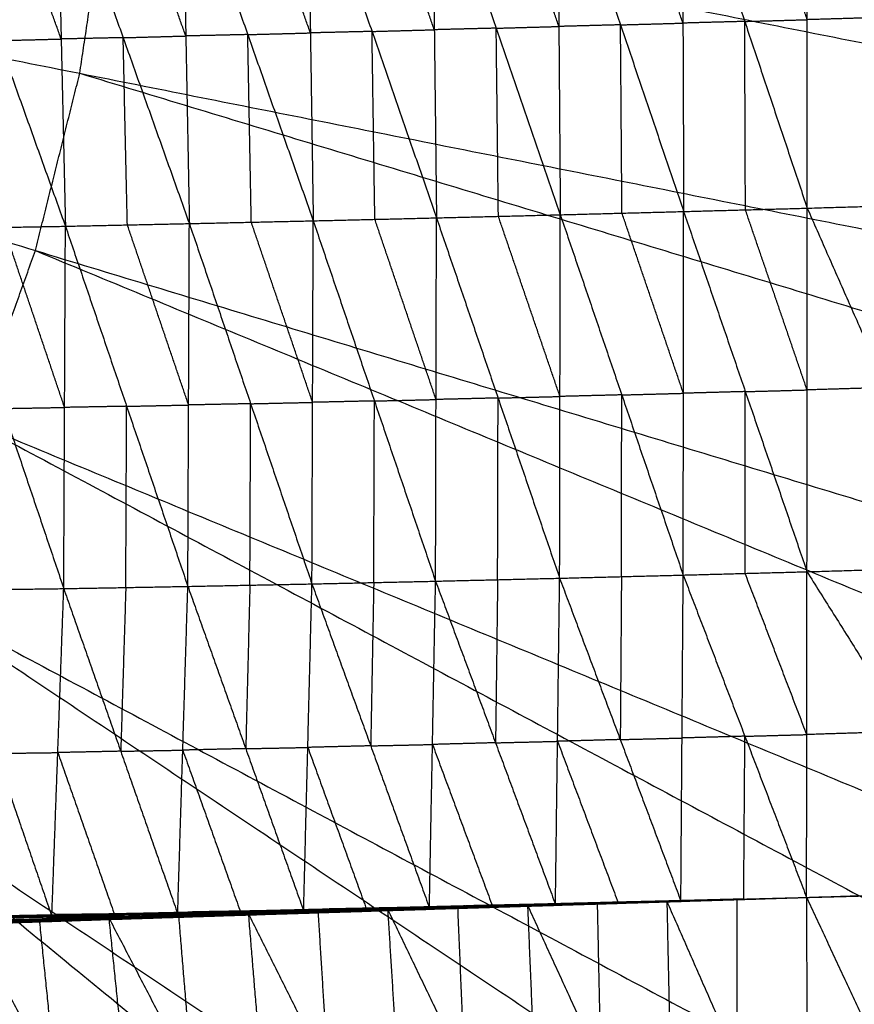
# Model space of a CAD drawing. Header units: millimetres. Extents: x -106 to 110, y -96 to 120.
# Tile 565 of 656: x 14.46 to 20.43, y 2.69 to 9.74. Entities that reach past the tile are written whole.
import ezdxf

# ---------------------------------------------------------------- set-up
doc = ezdxf.new("R2010")
doc.units = ezdxf.units.MM
doc.header["$MEASUREMENT"] = 0
doc.layers.add('Default', color=7, linetype='Continuous', true_color=0x000000)

msp = doc.modelspace()

# ---------------------------------------------------------------- linework, layer by layer
at = {"layer": 'Default'}
for points in [[(1.8192, 11.9553, 3.7219), (9.2235, 0.874, 3.7354), (16.6278, -10.2074, 3.7488)], [(1.8192, 11.9553, 3.7219), (10.274, 1.6531, 3.7354), (18.7289, -8.6492, 3.7488)], [(1.8192, 11.9553, 3.7219), (11.2431, 2.5314, 3.7354), (20.667, -6.8925, 3.7488)], [(1.8192, 11.9553, 3.7219), (12.1214, 3.5005, 3.7354), (22.4237, -4.9543, 3.7488)], [(1.8192, 11.9553, 3.7219), (12.9005, 4.551, 3.7354), (23.9819, -2.8533, 3.7488)], [(1.8192, 11.9553, 3.7219), (13.5729, 5.6728, 3.7354), (25.3267, -0.6097, 3.7488)], [(1.8192, 11.9553, 3.7219), (14.1321, 6.8552, 3.7354), (26.4451, 1.755, 3.7488)], [(1.8192, 11.9553, 3.7219), (14.5727, 8.0866, 3.7354), (27.3263, 4.2178, 3.7488)], [(1.8192, 11.9553, 3.7219), (14.8905, 9.3553, 3.7354), (27.9619, 6.7552, 3.7488)], [(1.8192, 11.9553, 3.7219), (15.0824, 10.649, 3.7354), (28.3457, 9.3427, 3.7488)], [(20.0953, 9.739, -2.9805), (19.8718, 10.4071, -3.0579), (19.6483, 11.0753, -3.1353)], [(20.0951, 8.3901, -2.8292), (20.0953, 9.739, -2.9805), (20.0956, 11.0878, -3.1317)], [(20.0956, 11.0878, -3.1317), (20.644, 9.755, -2.979), (21.1925, 8.4222, -2.8262)], [(17.4271, 9.667, -3.0062), (17.1965, 10.3341, -3.0854), (16.9659, 11.0012, -3.1646)], [(17.4117, 11.0133, -3.1597), (17.4271, 9.667, -3.0062), (17.4426, 8.3206, -2.8527)], [(17.4117, 11.0133, -3.1597), (17.87, 9.6781, -3.0018), (18.3284, 8.3429, -2.8438)], [(18.3181, 9.6905, -2.9964), (18.0889, 10.3581, -3.0753), (17.8597, 11.0257, -3.1543)], [(18.3077, 11.038, -3.1489), (18.3181, 9.6905, -2.9964), (18.3284, 8.3429, -2.8438)], [(18.3077, 11.038, -3.1489), (18.7594, 9.7021, -2.9922), (19.2111, 8.3661, -2.8355)], [(19.2061, 9.7145, -2.9872), (18.9803, 10.3825, -3.0656), (18.7544, 11.0505, -3.1439)], [(19.2011, 11.0629, -3.1389), (19.2061, 9.7145, -2.9872), (19.2111, 8.3661, -2.8355)], [(19.2011, 11.0629, -3.1389), (19.6481, 9.7265, -2.9841), (20.0951, 8.3901, -2.8292)], [(14.7572, 9.6007, -3.0226), (14.5189, 10.2651, -3.0996), (14.2807, 10.9295, -3.1766)], [(14.7267, 10.9408, -3.1789), (14.7572, 9.6007, -3.0226), (14.7877, 8.2606, -2.8663)], [(14.7267, 10.9408, -3.1789), (15.2006, 9.6102, -3.0222), (15.6744, 8.2797, -2.8655)], [(15.649, 9.6223, -3.021), (15.412, 10.2876, -3.0993), (15.1751, 10.9529, -3.1777)], [(15.6235, 10.965, -3.1765), (15.649, 9.6223, -3.021), (15.6744, 8.2797, -2.8655)], [(15.6235, 10.965, -3.1765), (16.0922, 9.6323, -3.0185), (16.5608, 8.2996, -2.8605)], [(16.5404, 9.6443, -3.015), (16.3061, 10.3107, -3.094), (16.0718, 10.9771, -3.173)], [(16.52, 10.9891, -3.1695), (16.5404, 9.6443, -3.015), (16.5608, 8.2996, -2.8605)], [(16.52, 10.9891, -3.1695), (16.9813, 9.6548, -3.0111), (17.4426, 8.3206, -2.8527)], [(13.8346, 10.9183, -3.1743), (14.3111, 9.5894, -3.0203), (14.7877, 8.2606, -2.8663)], [(14.8905, 9.3553, 3.7354), (14.9865, 10.0022, 3.7354), (15.0824, 10.649, 3.7354)], [(15.0824, 10.649, 3.7354), (21.6181, 9.349, 3.7421), (28.1538, 8.049, 3.7488)], [(19.6481, 9.7265, -2.9841), (19.4271, 9.7205, -2.9856), (19.2061, 9.7145, -2.9872)], [(19.6481, 9.7265, -2.9841), (19.8717, 9.7327, -2.9823), (20.0953, 9.739, -2.9805)], [(19.6531, 8.3781, -2.8324), (19.6506, 9.0523, -2.9082), (19.6481, 9.7265, -2.9841)], [(20.644, 9.755, -2.979), (20.3697, 9.747, -2.9797), (20.0953, 9.739, -2.9805)], [(16.9813, 9.6548, -3.0111), (16.7609, 9.6496, -3.013), (16.5404, 9.6443, -3.015)], [(16.9813, 9.6548, -3.0111), (17.2042, 9.6609, -3.0086), (17.4271, 9.667, -3.0062)], [(17.0017, 8.3101, -2.8566), (16.9915, 8.9825, -2.9338), (16.9813, 9.6548, -3.0111)], [(17.87, 9.6781, -3.0018), (17.6486, 9.6726, -3.004), (17.4271, 9.667, -3.0062)], [(17.87, 9.6781, -3.0018), (18.094, 9.6843, -2.9991), (18.3181, 9.6905, -2.9964)], [(17.8855, 8.3318, -2.8483), (17.8778, 9.005, -2.925), (17.87, 9.6781, -3.0018)], [(18.7594, 9.7021, -2.9922), (18.5388, 9.6963, -2.9943), (18.3181, 9.6905, -2.9964)], [(18.7594, 9.7021, -2.9922), (18.9828, 9.7083, -2.9897), (19.2061, 9.7145, -2.9872)], [(18.7698, 8.3545, -2.8397), (18.7646, 9.0283, -2.9159), (18.7594, 9.7021, -2.9922)], [(14.3111, 9.5894, -3.0203), (14.5342, 9.595, -3.0214), (14.7572, 9.6007, -3.0226)], [(15.2006, 9.6102, -3.0222), (14.9789, 9.6054, -3.0224), (14.7572, 9.6007, -3.0226)], [(15.2006, 9.6102, -3.0222), (15.4248, 9.6163, -3.0216), (15.649, 9.6223, -3.021)], [(15.2311, 8.2701, -2.8659), (15.2158, 8.9402, -2.944), (15.2006, 9.6102, -3.0222)], [(16.0922, 9.6323, -3.0185), (15.8706, 9.6273, -3.0197), (15.649, 9.6223, -3.021)], [(16.0922, 9.6323, -3.0185), (16.3163, 9.6383, -3.0167), (16.5404, 9.6443, -3.015)], [(16.1176, 8.2896, -2.863), (16.1049, 8.961, -2.9407), (16.0922, 9.6323, -3.0185)], [(14.5727, 8.0866, 3.7354), (14.7316, 8.7209, 3.7354), (14.8905, 9.3553, 3.7354)], [(14.8905, 9.3553, 3.7354), (21.2673, 7.4209, 3.7421), (27.6441, 5.4865, 3.7488)], [(19.2111, 8.3661, -2.8355), (19.6531, 8.3781, -2.8324), (20.0951, 8.3901, -2.8292)], [(20.0936, 5.7879, -1.8351), (20.0944, 7.089, -2.3322), (20.0951, 8.3901, -2.8292)], [(20.0951, 8.3901, -2.8292), (20.6438, 8.4062, -2.8277), (21.1925, 8.4222, -2.8262)], [(20.0951, 8.3901, -2.8292), (20.6615, 7.1058, -2.331), (21.2278, 5.8215, -1.8327)], [(16.5608, 8.2996, -2.8605), (17.0017, 8.3101, -2.8566), (17.4426, 8.3206, -2.8527)], [(17.4361, 5.7203, -1.8482), (17.4393, 7.0204, -2.3505), (17.4426, 8.3206, -2.8527)], [(17.4426, 8.3206, -2.8527), (17.8855, 8.3318, -2.8483), (18.3284, 8.3429, -2.8438)], [(17.4426, 8.3206, -2.8527), (17.8832, 7.0311, -2.3482), (18.3238, 5.7415, -1.8436)], [(18.3261, 7.0422, -2.3437), (18.1058, 7.687, -2.596), (17.8855, 8.3318, -2.8483)], [(18.3238, 5.7415, -1.8436), (18.3261, 7.0422, -2.3437), (18.3284, 8.3429, -2.8438)], [(18.3284, 8.3429, -2.8438), (18.7698, 8.3545, -2.8397), (19.2111, 8.3661, -2.8355)], [(18.3284, 8.3429, -2.8438), (18.7682, 7.0535, -2.3414), (19.2079, 5.7641, -1.8389)], [(19.2095, 7.0651, -2.3372), (18.9897, 7.7098, -2.5884), (18.7698, 8.3545, -2.8397)], [(19.2079, 5.7641, -1.8389), (19.2095, 7.0651, -2.3372), (19.2111, 8.3661, -2.8355)], [(19.2111, 8.3661, -2.8355), (19.6524, 7.077, -2.3353), (20.0936, 5.7879, -1.8351)], [(20.0944, 7.089, -2.3322), (19.8738, 7.7336, -2.5823), (19.6531, 8.3781, -2.8324)], [(13.9056, 8.245, -2.8607), (14.3467, 8.2528, -2.8635), (14.7877, 8.2606, -2.8663)], [(14.7817, 6.9638, -2.3589), (14.5642, 7.6083, -2.6112), (14.3467, 8.2528, -2.8635)], [(14.7757, 5.667, -1.8516), (14.7817, 6.9638, -2.3589), (14.7877, 8.2606, -2.8663)], [(14.7877, 8.2606, -2.8663), (15.2311, 8.2701, -2.8659), (15.6744, 8.2797, -2.8655)], [(14.7877, 8.2606, -2.8663), (15.2256, 6.9718, -2.3597), (15.6636, 5.683, -1.8531)], [(15.669, 6.9813, -2.3593), (15.45, 7.6257, -2.6126), (15.2311, 8.2701, -2.8659)], [(15.6636, 5.683, -1.8531), (15.669, 6.9813, -2.3593), (15.6744, 8.2797, -2.8655)], [(15.6744, 8.2797, -2.8655), (16.1176, 8.2896, -2.863), (16.5608, 8.2996, -2.8605)], [(15.6744, 8.2797, -2.8655), (16.113, 6.9902, -2.3586), (16.5516, 5.7007, -1.8517)], [(16.5562, 7.0002, -2.3561), (16.3369, 7.6449, -2.6095), (16.1176, 8.2896, -2.863)], [(16.5516, 5.7007, -1.8517), (16.5562, 7.0002, -2.3561), (16.5608, 8.2996, -2.8605)], [(16.5608, 8.2996, -2.8605), (16.9984, 7.0099, -2.3543), (17.4361, 5.7203, -1.8482)], [(17.4393, 7.0204, -2.3505), (17.2205, 7.6653, -2.6035), (17.0017, 8.3101, -2.8566)], [(13.9056, 8.245, -2.8607), (14.3407, 6.956, -2.3561), (14.7757, 5.667, -1.8516)], [(14.1321, 6.8552, 3.7354), (14.3524, 7.4709, 3.7354), (14.5727, 8.0866, 3.7354)], [(14.5727, 8.0866, 3.7354), (20.7292, 5.5365, 3.7421), (26.8857, 2.9864, 3.7488)], [(18.7682, 7.0535, -2.3414), (18.5471, 7.0479, -2.3426), (18.3261, 7.0422, -2.3437)], [(18.7659, 5.7528, -1.8413), (18.767, 6.4032, -2.0913), (18.7682, 7.0535, -2.3414)], [(18.7682, 7.0535, -2.3414), (18.9889, 7.0593, -2.3393), (19.2095, 7.0651, -2.3372)], [(19.6524, 7.077, -2.3353), (19.431, 7.0711, -2.3363), (19.2095, 7.0651, -2.3372)], [(19.6508, 5.776, -1.837), (19.6516, 6.4265, -2.0862), (19.6524, 7.077, -2.3353)], [(19.6524, 7.077, -2.3353), (19.8734, 7.083, -2.3338), (20.0944, 7.089, -2.3322)], [(20.6615, 7.1058, -2.331), (20.3779, 7.0974, -2.3316), (20.0944, 7.089, -2.3322)], [(15.2256, 6.9718, -2.3597), (15.4473, 6.9766, -2.3595), (15.669, 6.9813, -2.3593)], [(16.113, 6.9902, -2.3586), (15.891, 6.9858, -2.359), (15.669, 6.9813, -2.3593)], [(16.1076, 5.6919, -1.8524), (16.1103, 6.341, -2.1055), (16.113, 6.9902, -2.3586)], [(16.113, 6.9902, -2.3586), (16.3346, 6.9952, -2.3573), (16.5562, 7.0002, -2.3561)], [(16.9984, 7.0099, -2.3543), (16.7773, 7.005, -2.3552), (16.5562, 7.0002, -2.3561)], [(16.9938, 5.7105, -1.8499), (16.9961, 6.3602, -2.1021), (16.9984, 7.0099, -2.3543)], [(16.9984, 7.0099, -2.3543), (17.2189, 7.0152, -2.3524), (17.4393, 7.0204, -2.3505)], [(17.8832, 7.0311, -2.3482), (17.6613, 7.0258, -2.3493), (17.4393, 7.0204, -2.3505)], [(17.88, 5.7309, -1.8459), (17.8816, 6.381, -2.097), (17.8832, 7.0311, -2.3482)], [(17.8832, 7.0311, -2.3482), (18.1046, 7.0367, -2.3459), (18.3261, 7.0422, -2.3437)], [(14.3407, 6.956, -2.3561), (14.5612, 6.9599, -2.3575), (14.7817, 6.9638, -2.3589)], [(15.2256, 6.9718, -2.3597), (15.0037, 6.9678, -2.3593), (14.7817, 6.9638, -2.3589)], [(15.2197, 5.675, -1.8524), (15.2227, 6.3234, -2.106), (15.2256, 6.9718, -2.3597)], [(14.1321, 6.8552, 3.7354), (20.009, 3.7139, 3.7421), (25.8859, 0.5726, 3.7488)], [(19.2079, 5.7641, -1.8389), (19.6508, 5.776, -1.837), (20.0936, 5.7879, -1.8351)], [(20.0907, 3.4567, 0.0089), (20.0922, 4.6223, -0.9131), (20.0936, 5.7879, -1.8351)], [(20.0936, 5.7879, -1.8351), (20.6607, 5.8047, -1.8339), (21.2278, 5.8215, -1.8327)], [(20.0936, 5.7879, -1.8351), (20.8117, 4.6443, -0.9119), (21.5298, 3.5007, 0.0113)], [(16.5516, 5.7007, -1.8517), (16.9938, 5.7105, -1.8499), (17.4361, 5.7203, -1.8482)], [(16.9938, 5.7105, -1.8499), (16.9828, 5.1261, -1.3865), (16.9718, 4.5417, -0.9231)], [(17.3919, 3.3827, 0.0054), (17.414, 4.5515, -0.9214), (17.4361, 5.7203, -1.8482)], [(17.4361, 5.7203, -1.8482), (17.88, 5.7309, -1.8459), (18.3238, 5.7415, -1.8436)], [(17.4361, 5.7203, -1.8482), (17.865, 4.5635, -0.9209), (18.2938, 3.4067, 0.0065)], [(17.88, 5.7309, -1.8459), (17.8725, 5.1472, -1.3834), (17.865, 4.5635, -0.9209)], [(18.2938, 3.4067, 0.0065), (18.3088, 4.5741, -0.9186), (18.3238, 5.7415, -1.8436)], [(18.3238, 5.7415, -1.8436), (18.7659, 5.7528, -1.8413), (19.2079, 5.7641, -1.8389)], [(18.3238, 5.7415, -1.8436), (18.7575, 4.5865, -0.918), (19.1912, 3.4315, 0.0076)], [(18.7659, 5.7528, -1.8413), (18.7617, 5.1697, -1.3796), (18.7575, 4.5865, -0.918)], [(19.1912, 3.4315, 0.0076), (19.1996, 4.5978, -0.9156), (19.2079, 5.7641, -1.8389)], [(19.2079, 5.7641, -1.8389), (19.6493, 4.6104, -0.915), (20.0907, 3.4567, 0.0089)], [(20.0922, 4.6223, -0.9131), (19.8715, 5.1991, -1.3751), (19.6508, 5.776, -1.837)], [(13.5729, 5.6728, 3.7354), (19.1136, 1.9707, 3.7421), (24.6543, -1.7315, 3.7488)], [(13.8909, 5.6555, -1.8458), (14.3333, 5.6613, -1.8487), (14.7757, 5.667, -1.8516)], [(13.8909, 5.6555, -1.8458), (14.2908, 4.4876, -0.9215), (14.6906, 3.3197, 0.0028)], [(14.6906, 3.3197, 0.0028), (14.7331, 4.4934, -0.9244), (14.7757, 5.667, -1.8516)], [(14.7757, 5.667, -1.8516), (15.2197, 5.675, -1.8524), (15.6636, 5.683, -1.8531)], [(14.7757, 5.667, -1.8516), (15.1833, 4.5029, -0.924), (15.5909, 3.3389, 0.0036)], [(15.2197, 5.675, -1.8524), (15.2015, 5.089, -1.3882), (15.1833, 4.5029, -0.924)], [(15.5909, 3.3389, 0.0036), (15.6272, 4.5109, -0.9248), (15.6636, 5.683, -1.8531)], [(15.6636, 5.683, -1.8531), (16.1076, 5.6919, -1.8524), (16.5516, 5.7007, -1.8517)], [(15.6636, 5.683, -1.8531), (16.0779, 4.5215, -0.9243), (16.4922, 3.36, 0.0045)], [(16.1076, 5.6919, -1.8524), (16.0927, 5.1067, -1.3884), (16.0779, 4.5215, -0.9243)], [(16.4922, 3.36, 0.0045), (16.5219, 4.5304, -0.9236), (16.5516, 5.7007, -1.8517)], [(16.5516, 5.7007, -1.8517), (16.9718, 4.5417, -0.9231), (17.3919, 3.3827, 0.0054)], [(18.7575, 4.5865, -0.918), (18.5332, 4.5803, -0.9183), (18.3088, 4.5741, -0.9186)], [(18.7575, 4.5865, -0.918), (18.9785, 4.5921, -0.9168), (19.1996, 4.5978, -0.9156)], [(19.6493, 4.6104, -0.915), (19.4244, 4.6041, -0.9153), (19.1996, 4.5978, -0.9156)], [(19.6409, 3.4441, 0.0083), (19.6451, 4.0272, -0.4534), (19.6493, 4.6104, -0.915)], [(19.6493, 4.6104, -0.915), (19.8707, 4.6163, -0.9141), (20.0922, 4.6223, -0.9131)], [(20.8117, 4.6443, -0.9119), (20.4519, 4.6333, -0.9125), (20.0922, 4.6223, -0.9131)], [(12.9005, 4.551, 3.7354), (18.0517, 0.3236, 3.7421), (23.2028, -3.9038, 3.7488)], [(15.1833, 4.5029, -0.924), (15.4053, 4.5069, -0.9244), (15.6272, 4.5109, -0.9248)], [(16.0779, 4.5215, -0.9243), (15.8526, 4.5162, -0.9245), (15.6272, 4.5109, -0.9248)], [(15.6272, 4.5109, -0.9248), (15.8344, 3.9302, -0.4604), (16.0415, 3.3494, 0.0041)], [(16.0779, 4.5215, -0.9243), (16.2999, 4.5259, -0.924), (16.5219, 4.5304, -0.9236)], [(16.9718, 4.5417, -0.9231), (16.7468, 4.5361, -0.9234), (16.5219, 4.5304, -0.9236)], [(16.5219, 4.5304, -0.9236), (16.732, 3.9509, -0.4593), (16.942, 3.3714, 0.005)], [(16.9718, 4.5417, -0.9231), (17.1929, 4.5466, -0.9223), (17.414, 4.5515, -0.9214)], [(17.865, 4.5635, -0.9209), (17.6395, 4.5575, -0.9211), (17.414, 4.5515, -0.9214)], [(17.414, 4.5515, -0.9214), (17.6284, 3.9731, -0.4577), (17.8429, 3.3947, 0.006)], [(17.865, 4.5635, -0.9209), (18.0869, 4.5688, -0.9197), (18.3088, 4.5741, -0.9186)], [(18.3088, 4.5741, -0.9186), (18.5257, 3.9966, -0.4557), (18.7425, 3.4191, 0.0071)], [(14.2908, 4.4876, -0.9215), (14.512, 4.4905, -0.9229), (14.7331, 4.4934, -0.9244)], [(15.1833, 4.5029, -0.924), (14.9582, 4.4982, -0.9242), (14.7331, 4.4934, -0.9244)], [(14.7331, 4.4934, -0.9244), (14.9369, 3.9113, -0.4606), (15.1407, 3.3293, 0.0032)], [(12.1214, 3.5005, 3.7354), (16.8334, -1.2115, 3.7421), (21.5454, -5.9234, 3.7488)], [(19.0827, 3.4253, -0.0001), (19.5867, 3.441, 0.0044), (20.0907, 3.4567, 0.0089)], [(19.0908, 3.4285, 0.0077), (19.5907, 3.4426, 0.0083), (20.0907, 3.4567, 0.0089)], [(19.0939, 3.426, -0.006), (19.5923, 3.4413, 0.0015), (20.0907, 3.4567, 0.0089)], [(19.1032, 3.4283, -0.008), (19.5969, 3.4425, 0.0005), (20.0907, 3.4567, 0.0089)], [(19.1106, 3.431, -0.0068), (19.6006, 3.4438, 0.0011), (20.0907, 3.4567, 0.0089)], [(19.1159, 3.4318, -0.0007), (19.6033, 3.4442, 0.0041), (20.0907, 3.4567, 0.0089)], [(19.1912, 3.4315, 0.0076), (19.6409, 3.4441, 0.0083), (20.0907, 3.4567, 0.0089)], [(20.0907, 3.457, 0.0091), (20.8042, 3.4798, 0.0071), (21.5178, 3.5027, 0.0051)], [(20.0907, 3.457, 0.0091), (20.7987, 3.4793, 0.0035), (21.5068, 3.5015, -0.0022)], [(20.0907, 3.4567, 0.0089), (20.8102, 3.4787, 0.0101), (21.5298, 3.5007, 0.0113)], [(20.0907, 3.457, 0.0091), (20.8102, 3.4788, 0.0102), (21.5298, 3.5007, 0.0113)], [(20.0907, 3.457, 0.0091), (20.7937, 3.4776, 0.0023), (21.4968, 3.4981, -0.0045)], [(20.0907, 3.4567, 0.0089), (20.7824, 3.476, 0.0097), (21.4741, 3.4954, 0.0104)], [(20.0907, 3.457, 0.0091), (20.7824, 3.4762, 0.0098), (21.4741, 3.4954, 0.0104)], [(20.0907, 3.457, 0.0091), (20.7894, 3.476, 0.0035), (21.488, 3.495, -0.0021)], [(20.0907, 3.457, 0.0091), (20.7856, 3.4755, 0.0069), (21.4804, 3.494, 0.0046)], [(20.0907, 3.4567, 0.0089), (20.0921, 2.3001, -0.9468), (20.0936, 1.1435, -1.9026)], [(20.0907, 3.4567, 0.0089), (20.6226, 2.3152, -0.9458), (21.1544, 1.1737, -1.9005)], [(16.1846, 3.363, -0.0052), (16.6732, 3.374, -0.0053), (17.1618, 3.3849, -0.0055)], [(16.4922, 3.36, 0.0045), (16.827, 3.3725, -0.0005), (17.1618, 3.3849, -0.0055)], [(16.4922, 3.36, 0.0045), (16.942, 3.3714, 0.005), (17.3919, 3.3827, 0.0054)], [(16.6648, 3.3725, -0.0102), (16.9091, 3.378, -0.0103), (17.1535, 3.3834, -0.0103)], [(17.1535, 3.3834, -0.0103), (16.9133, 3.3787, -0.0078), (16.6732, 3.374, -0.0053)], [(16.827, 3.3725, -0.0005), (17.0519, 3.3781, -0.0003), (17.2769, 3.3838, 0)], [(17.0662, 3.3621, -0.0039), (17.5801, 3.3812, 0.0013), (18.094, 3.4002, 0.0065)], [(17.0662, 3.3621, -0.0039), (17.5703, 3.3779, -0.0037), (18.0745, 3.3937, -0.0036)], [(17.0797, 3.3668, 0.0008), (17.3366, 3.3763, 0.0034), (17.5935, 3.3858, 0.0059)], [(17.0931, 3.3714, 0.0054), (17.5935, 3.3858, 0.0059), (18.094, 3.4002, 0.0065)], [(17.0973, 3.3649, -0.0128), (17.5963, 3.3801, -0.0124), (18.0954, 3.3953, -0.012)], [(17.0973, 3.3649, -0.0128), (17.5859, 3.3793, -0.0082), (18.0745, 3.3937, -0.0036)], [(17.6094, 3.384, -0.0139), (17.3599, 3.3764, -0.0141), (17.1104, 3.3688, -0.0143)], [(17.1235, 3.3728, -0.0158), (17.6182, 3.3866, -0.0153), (18.113, 3.4003, -0.0148)], [(17.1235, 3.3728, -0.0158), (17.6094, 3.384, -0.0139), (18.0954, 3.3953, -0.012)], [(17.629, 3.3911, -0.015), (17.3817, 3.3842, -0.0152), (17.1343, 3.3774, -0.0155)], [(17.1451, 3.3819, -0.0152), (17.6362, 3.3941, -0.0144), (18.1273, 3.4062, -0.0136)], [(17.1451, 3.3819, -0.0152), (17.629, 3.3911, -0.015), (18.113, 3.4003, -0.0148)], [(17.1451, 3.3819, -0.0152), (17.1535, 3.3834, -0.0103), (17.1618, 3.3849, -0.0055)], [(17.6446, 3.3956, -0.0095), (17.399, 3.3895, -0.0099), (17.1535, 3.3834, -0.0103)], [(17.1618, 3.3849, -0.0055), (17.6501, 3.3965, -0.0051), (18.1384, 3.408, -0.0047)], [(17.1618, 3.3849, -0.0055), (17.6446, 3.3956, -0.0095), (18.1273, 3.4062, -0.0136)], [(17.1618, 3.3849, -0.0055), (17.2769, 3.3838, 0), (17.3919, 3.3827, 0.0054)], [(17.2769, 3.3838, 0), (17.4635, 3.3902, -0.0025), (17.6501, 3.3965, -0.0051)], [(17.7652, 3.3954, 0.0004), (17.521, 3.3896, 0.0002), (17.2769, 3.3838, 0)], [(17.3919, 3.3827, 0.0054), (17.7652, 3.3954, 0.0004), (18.1384, 3.408, -0.0047)], [(17.3919, 3.3827, 0.0054), (17.8429, 3.3947, 0.006), (18.2938, 3.4067, 0.0065)], [(17.5801, 3.3812, 0.0013), (17.8322, 3.3891, 0.0014), (18.0842, 3.3969, 0.0014)], [(17.5859, 3.3793, -0.0082), (17.8354, 3.3869, -0.008), (18.0849, 3.3945, -0.0078)], [(17.5935, 3.3858, 0.0059), (17.6177, 2.8075, -0.4732), (17.6419, 2.2291, -0.9523)], [(18.0849, 3.3945, -0.0078), (17.8406, 3.3873, -0.0101), (17.5963, 3.3801, -0.0124)], [(17.5963, 3.3801, -0.0124), (17.6029, 3.382, -0.0131), (17.6094, 3.384, -0.0139)], [(17.6094, 3.384, -0.0139), (17.8568, 3.3909, -0.0136), (18.1042, 3.3978, -0.0134)], [(18.1042, 3.3978, -0.0134), (17.8612, 3.3922, -0.0143), (17.6182, 3.3866, -0.0153)], [(17.6182, 3.3866, -0.0153), (17.6236, 3.3888, -0.0151), (17.629, 3.3911, -0.015)], [(17.629, 3.3911, -0.015), (17.8746, 3.3972, -0.0146), (18.1202, 3.4033, -0.0142)], [(18.1202, 3.4033, -0.0142), (17.8782, 3.3987, -0.0143), (17.6362, 3.3941, -0.0144)], [(17.6362, 3.3941, -0.0144), (17.6404, 3.3948, -0.0119), (17.6446, 3.3956, -0.0095)], [(17.6446, 3.3956, -0.0095), (17.8887, 3.4014, -0.0093), (18.1329, 3.4071, -0.0091)], [(18.1329, 3.4071, -0.0091), (17.8915, 3.4018, -0.0071), (17.6501, 3.3965, -0.0051)], [(17.7652, 3.3954, 0.0004), (17.9906, 3.4014, 0.0006), (18.2161, 3.4074, 0.0009)], [(17.8429, 3.3947, 0.006), (17.804, 3.3951, 0.0032), (17.7652, 3.3954, 0.0004)], [(18.0745, 3.3937, -0.0036), (18.5826, 3.4111, 0.002), (19.0908, 3.4285, 0.0077)], [(18.0745, 3.3937, -0.0036), (18.5786, 3.4095, -0.0019), (19.0827, 3.4253, -0.0001)], [(18.0745, 3.3937, -0.0036), (18.0842, 3.3969, 0.0014), (18.094, 3.4002, 0.0065)], [(18.0745, 3.3937, -0.0036), (18.0849, 3.3945, -0.0078), (18.0954, 3.3953, -0.012)], [(18.0842, 3.3969, 0.0014), (18.3383, 3.4057, 0.0043), (18.5924, 3.4144, 0.0071)], [(18.5826, 3.4111, 0.002), (18.3334, 3.404, 0.0017), (18.0842, 3.3969, 0.0014)], [(18.589, 3.4103, -0.006), (18.337, 3.4024, -0.0069), (18.0849, 3.3945, -0.0078)], [(18.094, 3.4002, 0.0065), (18.5924, 3.4144, 0.0071), (19.0908, 3.4285, 0.0077)], [(18.094, 3.4002, 0.0065), (18.1423, 2.2435, -0.9517), (18.1907, 1.0868, -1.9099)], [(18.094, 3.4002, 0.0065), (18.6175, 2.2579, -0.9497), (19.1411, 1.1156, -1.9059)], [(18.0954, 3.3953, -0.012), (18.5946, 3.4106, -0.009), (19.0939, 3.426, -0.006)], [(18.0954, 3.3953, -0.012), (18.589, 3.4103, -0.006), (19.0827, 3.4253, -0.0001)], [(18.0954, 3.3953, -0.012), (18.1042, 3.3978, -0.0134), (18.113, 3.4003, -0.0148)], [(18.6034, 3.4132, -0.0104), (18.3538, 3.4055, -0.0119), (18.1042, 3.3978, -0.0134)], [(18.113, 3.4003, -0.0148), (18.6081, 3.4143, -0.0114), (19.1032, 3.4283, -0.008)], [(18.113, 3.4003, -0.0148), (18.6034, 3.4132, -0.0104), (19.0939, 3.426, -0.006)], [(18.113, 3.4003, -0.0148), (18.1202, 3.4033, -0.0142), (18.1273, 3.4062, -0.0136)], [(18.6153, 3.4173, -0.0108), (18.3677, 3.4103, -0.0125), (18.1202, 3.4033, -0.0142)], [(18.1273, 3.4062, -0.0136), (18.619, 3.4186, -0.0102), (19.1106, 3.431, -0.0068)], [(18.1273, 3.4062, -0.0136), (18.6153, 3.4173, -0.0108), (19.1032, 3.4283, -0.008)], [(18.1273, 3.4062, -0.0136), (18.1329, 3.4071, -0.0091), (18.1384, 3.408, -0.0047)], [(18.6245, 3.4195, -0.0057), (18.3787, 3.4133, -0.0074), (18.1329, 3.4071, -0.0091)], [(18.1384, 3.408, -0.0047), (18.6272, 3.4199, -0.0027), (19.1159, 3.4318, -0.0007)], [(18.1384, 3.408, -0.0047), (18.6245, 3.4195, -0.0057), (19.1106, 3.431, -0.0068)], [(18.1384, 3.408, -0.0047), (18.2161, 3.4074, 0.0009), (18.2938, 3.4067, 0.0065)], [(18.7049, 3.4192, 0.0029), (18.4605, 3.4133, 0.0019), (18.2161, 3.4074, 0.0009)], [(18.2938, 3.4067, 0.0065), (18.7049, 3.4192, 0.0029), (19.1159, 3.4318, -0.0007)], [(18.2938, 3.4067, 0.0065), (18.7425, 3.4191, 0.0071), (19.1912, 3.4315, 0.0076)], [(18.5786, 3.4095, -0.0019), (18.5806, 3.4103, 0.0001), (18.5826, 3.4111, 0.002)], [(18.5786, 3.4095, -0.0019), (18.5838, 3.4099, -0.004), (18.589, 3.4103, -0.006)], [(18.5826, 3.4111, 0.002), (18.8347, 3.419, 0.0029), (19.0868, 3.4269, 0.0038)], [(18.589, 3.4103, -0.006), (18.8387, 3.4179, -0.0046), (19.0883, 3.4256, -0.0031)], [(18.5924, 3.4144, 0.0071), (18.6049, 2.8361, -0.4713), (18.6175, 2.2579, -0.9497)], [(19.0883, 3.4256, -0.0031), (18.8415, 3.4181, -0.006), (18.5946, 3.4106, -0.009)], [(18.5946, 3.4106, -0.009), (18.599, 3.4119, -0.0097), (18.6034, 3.4132, -0.0104)], [(18.6034, 3.4132, -0.0104), (18.851, 3.4201, -0.0087), (19.0985, 3.4271, -0.007)], [(19.0985, 3.4271, -0.007), (18.8533, 3.4207, -0.0092), (18.6081, 3.4143, -0.0114)], [(18.6081, 3.4143, -0.0114), (18.6117, 3.4158, -0.0111), (18.6153, 3.4173, -0.0108)], [(18.6153, 3.4173, -0.0108), (18.8611, 3.4234, -0.0091), (19.1069, 3.4296, -0.0074)], [(19.1069, 3.4296, -0.0074), (18.8629, 3.4241, -0.0088), (18.619, 3.4186, -0.0102)], [(18.619, 3.4186, -0.0102), (18.6217, 3.4191, -0.008), (18.6245, 3.4195, -0.0057)], [(18.6245, 3.4195, -0.0057), (18.8689, 3.4254, -0.0047), (19.1132, 3.4314, -0.0037)], [(19.1132, 3.4314, -0.0037), (18.8702, 3.4256, -0.0032), (18.6272, 3.4199, -0.0027)], [(18.6272, 3.4199, -0.0027), (18.666, 3.4196, 0.0001), (18.7049, 3.4192, 0.0029)], [(18.7049, 3.4192, 0.0029), (18.9292, 3.4254, 0.0032), (19.1535, 3.4316, 0.0035)], [(19.1535, 3.4316, 0.0035), (18.948, 3.4253, 0.0053), (18.7425, 3.4191, 0.0071)], [(19.0827, 3.4253, -0.0001), (19.0868, 3.4269, 0.0038), (19.0908, 3.4285, 0.0077)], [(19.0827, 3.4253, -0.0001), (19.0883, 3.4256, -0.0031), (19.0939, 3.426, -0.006)], [(19.0868, 3.4269, 0.0038), (19.3387, 3.4347, 0.006), (19.5907, 3.4426, 0.0083)], [(19.5867, 3.441, 0.0044), (19.3367, 3.4339, 0.0041), (19.0868, 3.4269, 0.0038)], [(19.5923, 3.4413, 0.0015), (19.3403, 3.4335, -0.0008), (19.0883, 3.4256, -0.0031)], [(19.0908, 3.4285, 0.0077), (19.1159, 2.2721, -0.9491), (19.1411, 1.1156, -1.9059)], [(19.0908, 3.4285, 0.0077), (19.5922, 2.286, -0.9474), (20.0936, 1.1435, -1.9026)], [(19.0939, 3.426, -0.006), (19.0985, 3.4271, -0.007), (19.1032, 3.4283, -0.008)], [(19.5969, 3.4425, 0.0005), (19.3477, 3.4348, -0.0033), (19.0985, 3.4271, -0.007)], [(19.1032, 3.4283, -0.008), (19.1069, 3.4296, -0.0074), (19.1106, 3.431, -0.0068)], [(19.6006, 3.4438, 0.0011), (19.3538, 3.4367, -0.0032), (19.1069, 3.4296, -0.0074)], [(19.1106, 3.431, -0.0068), (19.1132, 3.4314, -0.0037), (19.1159, 3.4318, -0.0007)], [(19.6033, 3.4442, 0.0041), (19.3583, 3.4378, 0.0002), (19.1132, 3.4314, -0.0037)], [(19.1159, 3.4318, -0.0007), (19.1535, 3.4316, 0.0035), (19.1912, 3.4315, 0.0076)], [(19.1535, 3.4316, 0.0035), (19.3784, 3.4379, 0.0038), (19.6033, 3.4442, 0.0041)], [(19.6409, 3.4441, 0.0083), (19.3972, 3.4378, 0.0059), (19.1535, 3.4316, 0.0035)], [(19.5867, 3.441, 0.0044), (19.5895, 3.4411, 0.0029), (19.5923, 3.4413, 0.0015)], [(19.5907, 3.4426, 0.0083), (19.5915, 2.8643, -0.4696), (19.5922, 2.286, -0.9474)], [(19.5923, 3.4413, 0.0015), (19.5946, 3.4419, 0.001), (19.5969, 3.4425, 0.0005)], [(19.5969, 3.4425, 0.0005), (19.5988, 3.4432, 0.0008), (19.6006, 3.4438, 0.0011)], [(19.6006, 3.4438, 0.0011), (19.602, 3.444, 0.0026), (19.6033, 3.4442, 0.0041)], [(13.7903, 3.3048, 0.0021), (14.2405, 3.3122, 0.0025), (14.6906, 3.3197, 0.0028)], [(14.0104, 3.3146, -0.0036), (14.2354, 3.3183, -0.0034), (14.4605, 3.322, -0.0033)], [(14.1577, 3.2927, -0.0197), (14.6521, 3.3058, -0.0173), (15.1464, 3.319, -0.0149)], [(14.6727, 3.3168, -0.0182), (14.4255, 3.3102, -0.0194), (14.1783, 3.3036, -0.0206)], [(14.199, 3.3146, -0.0214), (14.6903, 3.3252, -0.0188), (15.1816, 3.3359, -0.0161)], [(14.199, 3.3146, -0.0214), (14.6727, 3.3168, -0.0182), (15.1464, 3.319, -0.0149)], [(14.706, 3.3301, -0.0127), (14.4603, 3.3248, -0.0141), (14.2147, 3.3195, -0.0154)], [(14.2304, 3.3244, -0.0094), (14.7196, 3.3335, -0.0077), (15.2088, 3.3427, -0.0059)], [(14.2304, 3.3244, -0.0094), (14.706, 3.3301, -0.0127), (15.1816, 3.3359, -0.0161)], [(14.2304, 3.3244, -0.0094), (14.4605, 3.322, -0.0033), (14.6906, 3.3197, 0.0028)], [(14.4605, 3.322, -0.0033), (14.3505, 3.3171, -0.0004), (14.2405, 3.3122, 0.0025)], [(14.4605, 3.322, -0.0033), (14.5901, 3.3278, -0.0055), (14.7196, 3.3335, -0.0077)], [(14.9497, 3.3312, -0.0016), (14.7051, 3.3266, -0.0024), (14.4605, 3.322, -0.0033)], [(14.6521, 3.3058, -0.0173), (14.6624, 3.3113, -0.0178), (14.6727, 3.3168, -0.0182)], [(14.6727, 3.3168, -0.0182), (14.9183, 3.3221, -0.0168), (15.164, 3.3274, -0.0155)], [(14.6903, 3.3252, -0.0188), (14.6981, 3.3277, -0.0157), (14.706, 3.3301, -0.0127)], [(15.164, 3.3274, -0.0155), (14.9271, 3.3263, -0.0171), (14.6903, 3.3252, -0.0188)], [(14.6906, 3.3197, 0.0028), (14.9497, 3.3312, -0.0016), (15.2088, 3.3427, -0.0059)], [(14.6906, 3.3197, 0.0028), (15.1407, 3.3293, 0.0032), (15.5909, 3.3389, 0.0036)], [(14.706, 3.3301, -0.0127), (14.9506, 3.3347, -0.0119), (15.1952, 3.3393, -0.011)], [(15.1952, 3.3393, -0.011), (14.9574, 3.3364, -0.0093), (14.7196, 3.3335, -0.0077)], [(14.9497, 3.3312, -0.0016), (15.1748, 3.336, -0.0014), (15.3999, 3.3408, -0.0012)], [(15.1407, 3.3293, 0.0032), (15.0452, 3.3303, 0.0008), (14.9497, 3.3312, -0.0016)], [(15.0525, 3.2976, -0.0031), (15.5741, 3.3198, 0.0006), (16.0958, 3.3419, 0.0044)], [(15.0525, 3.2976, -0.0031), (15.5562, 3.314, -0.0031), (16.06, 3.3303, -0.003)], [(15.0751, 3.3046, 0.0002), (15.336, 3.3156, 0.002), (15.5968, 3.3267, 0.0039)], [(15.5741, 3.3198, 0.0006), (15.3246, 3.3122, 0.0004), (15.0751, 3.3046, 0.0002)], [(15.5817, 3.3171, -0.0075), (15.3298, 3.309, -0.0076), (15.0779, 3.3008, -0.0076)], [(15.0978, 3.3115, 0.0034), (15.5968, 3.3267, 0.0039), (16.0958, 3.3419, 0.0044)], [(15.1034, 3.304, -0.012), (15.602, 3.3193, -0.0119), (16.1006, 3.3346, -0.0117)], [(15.1034, 3.304, -0.012), (15.5817, 3.3171, -0.0075), (16.06, 3.3303, -0.003)], [(15.1034, 3.304, -0.012), (15.1249, 3.3115, -0.0135), (15.1464, 3.319, -0.0149)], [(15.6235, 3.3268, -0.0133), (15.3742, 3.3191, -0.0134), (15.1249, 3.3115, -0.0135)], [(15.1464, 3.319, -0.0149), (15.6406, 3.3324, -0.0148), (16.1348, 3.3457, -0.0146)], [(15.1464, 3.319, -0.0149), (15.164, 3.3274, -0.0155), (15.1816, 3.3359, -0.0161)], [(15.1464, 3.319, -0.0149), (15.6235, 3.3268, -0.0133), (16.1006, 3.3346, -0.0117)], [(15.6582, 3.3408, -0.0154), (15.4111, 3.3341, -0.0154), (15.164, 3.3274, -0.0155)], [(15.1816, 3.3359, -0.0161), (15.6722, 3.3472, -0.0155), (16.1629, 3.3585, -0.0149)], [(15.1816, 3.3359, -0.0161), (15.6582, 3.3408, -0.0154), (16.1348, 3.3457, -0.0146)], [(15.1816, 3.3359, -0.0161), (15.1952, 3.3393, -0.011), (15.2088, 3.3427, -0.0059)], [(15.6859, 3.3506, -0.0104), (15.4405, 3.3449, -0.0107), (15.1952, 3.3393, -0.011)], [(15.2088, 3.3427, -0.0059), (15.6967, 3.3529, -0.0056), (16.1846, 3.363, -0.0052)], [(15.2088, 3.3427, -0.0059), (15.6859, 3.3506, -0.0104), (16.1629, 3.3585, -0.0149)], [(15.2088, 3.3427, -0.0059), (15.3999, 3.3408, -0.0012), (15.5909, 3.3389, 0.0036)], [(15.3999, 3.3408, -0.0012), (15.5483, 3.3468, -0.0034), (15.6967, 3.3529, -0.0056)], [(15.8877, 3.351, -0.0008), (15.6438, 3.3459, -0.001), (15.3999, 3.3408, -0.0012)], [(15.5562, 3.314, -0.0031), (15.5652, 3.3169, -0.0012), (15.5741, 3.3198, 0.0006)], [(15.5562, 3.314, -0.0031), (15.569, 3.3156, -0.0053), (15.5817, 3.3171, -0.0075)], [(15.5741, 3.3198, 0.0006), (15.826, 3.3279, 0.0007), (16.0779, 3.3361, 0.0007)], [(15.5817, 3.3171, -0.0075), (15.831, 3.3248, -0.0074), (16.0803, 3.3324, -0.0074)], [(15.5909, 3.3389, 0.0036), (15.8877, 3.351, -0.0008), (16.1846, 3.363, -0.0052)], [(15.5909, 3.3389, 0.0036), (16.0415, 3.3494, 0.0041), (16.4922, 3.36, 0.0045)], [(15.5968, 3.3267, 0.0039), (15.6448, 2.7478, -0.4762), (15.6927, 2.1688, -0.9563)], [(16.0803, 3.3324, -0.0074), (15.8411, 3.3259, -0.0096), (15.602, 3.3193, -0.0119)], [(15.602, 3.3193, -0.0119), (15.6127, 3.323, -0.0126), (15.6235, 3.3268, -0.0133)], [(15.6235, 3.3268, -0.0133), (15.8706, 3.3335, -0.0132), (16.1177, 3.3402, -0.0132)], [(15.6406, 3.3324, -0.0148), (15.6494, 3.3366, -0.0151), (15.6582, 3.3408, -0.0154)], [(16.1177, 3.3402, -0.0132), (15.8792, 3.3363, -0.014), (15.6406, 3.3324, -0.0148)], [(15.6582, 3.3408, -0.0154), (15.9035, 3.3465, -0.0151), (16.1489, 3.3521, -0.0148)], [(16.1489, 3.3521, -0.0148), (15.9105, 3.3496, -0.0152), (15.6722, 3.3472, -0.0155)], [(15.6722, 3.3472, -0.0155), (15.6791, 3.3489, -0.013), (15.6859, 3.3506, -0.0104)], [(15.6859, 3.3506, -0.0104), (15.9298, 3.3557, -0.0103), (16.1737, 3.3608, -0.0101)], [(16.1737, 3.3608, -0.0101), (15.9352, 3.3568, -0.0078), (15.6967, 3.3529, -0.0056)], [(15.8877, 3.351, -0.0008), (16.1131, 3.3562, -0.0006), (16.3384, 3.3615, -0.0004)], [(16.0415, 3.3494, 0.0041), (15.9646, 3.3502, 0.0016), (15.8877, 3.351, -0.0008)], [(16.06, 3.3303, -0.003), (16.5766, 3.3508, 0.0012), (17.0931, 3.3714, 0.0054)], [(16.06, 3.3303, -0.003), (16.5631, 3.3462, -0.0034), (17.0662, 3.3621, -0.0039)], [(16.06, 3.3303, -0.003), (16.0779, 3.3361, 0.0007), (16.0958, 3.3419, 0.0044)], [(16.06, 3.3303, -0.003), (16.0803, 3.3324, -0.0074), (16.1006, 3.3346, -0.0117)], [(16.0779, 3.3361, 0.0007), (16.3362, 3.3464, 0.0028), (16.5945, 3.3567, 0.0049)], [(16.5766, 3.3508, 0.0012), (16.3272, 3.3435, 0.0009), (16.0779, 3.3361, 0.0007)], [(16.5834, 3.3484, -0.0078), (16.3319, 3.3404, -0.0076), (16.0803, 3.3324, -0.0074)], [(16.0958, 3.3419, 0.0044), (16.5945, 3.3567, 0.0049), (17.0931, 3.3714, 0.0054)], [(16.0958, 3.3419, 0.0044), (16.1917, 2.184, -0.9558), (16.2876, 1.0261, -1.916)], [(16.0958, 3.3419, 0.0044), (16.6664, 2.1994, -0.9546), (17.237, 1.057, -1.9136)], [(16.1006, 3.3346, -0.0117), (16.5989, 3.3497, -0.0122), (17.0973, 3.3649, -0.0128)], [(16.1006, 3.3346, -0.0117), (16.5834, 3.3484, -0.0078), (17.0662, 3.3621, -0.0039)], [(16.1006, 3.3346, -0.0117), (16.1177, 3.3402, -0.0132), (16.1348, 3.3457, -0.0146)], [(16.616, 3.3553, -0.0137), (16.3669, 3.3477, -0.0134), (16.1177, 3.3402, -0.0132)], [(16.1348, 3.3457, -0.0146), (16.6292, 3.3593, -0.0152), (17.1235, 3.3728, -0.0158)], [(16.1348, 3.3457, -0.0146), (16.616, 3.3553, -0.0137), (17.0973, 3.3649, -0.0128)], [(16.1348, 3.3457, -0.0146), (16.1489, 3.3521, -0.0148), (16.1629, 3.3585, -0.0149)], [(16.6432, 3.3656, -0.0153), (16.396, 3.3589, -0.0151), (16.1489, 3.3521, -0.0148)], [(16.1629, 3.3585, -0.0149), (16.654, 3.3702, -0.015), (17.1451, 3.3819, -0.0152)], [(16.1629, 3.3585, -0.0149), (16.6432, 3.3656, -0.0153), (17.1235, 3.3728, -0.0158)], [(16.1629, 3.3585, -0.0149), (16.1737, 3.3608, -0.0101), (16.1846, 3.363, -0.0052)], [(16.6648, 3.3725, -0.0102), (16.4193, 3.3666, -0.0101), (16.1737, 3.3608, -0.0101)], [(16.1846, 3.363, -0.0052), (16.6648, 3.3725, -0.0102), (17.1451, 3.3819, -0.0152)], [(16.1846, 3.363, -0.0052), (16.3384, 3.3615, -0.0004), (16.4922, 3.36, 0.0045)], [(16.3384, 3.3615, -0.0004), (16.5058, 3.3678, -0.0029), (16.6732, 3.374, -0.0053)], [(16.827, 3.3725, -0.0005), (16.5827, 3.367, -0.0004), (16.3384, 3.3615, -0.0004)], [(16.5631, 3.3462, -0.0034), (16.5699, 3.3485, -0.0011), (16.5766, 3.3508, 0.0012)], [(16.5631, 3.3462, -0.0034), (16.5733, 3.3473, -0.0056), (16.5834, 3.3484, -0.0078)], [(16.5766, 3.3508, 0.0012), (16.8281, 3.3588, 0.001), (17.0797, 3.3668, 0.0008)], [(16.5834, 3.3484, -0.0078), (16.8326, 3.3559, -0.008), (17.0818, 3.3635, -0.0083)], [(16.5945, 3.3567, 0.0049), (16.6304, 2.778, -0.4749), (16.6664, 2.1994, -0.9546)], [(17.0818, 3.3635, -0.0083), (16.8403, 3.3566, -0.0103), (16.5989, 3.3497, -0.0122)], [(16.5989, 3.3497, -0.0122), (16.6075, 3.3525, -0.013), (16.616, 3.3553, -0.0137)], [(16.616, 3.3553, -0.0137), (16.8632, 3.3621, -0.014), (17.1104, 3.3688, -0.0143)], [(17.1104, 3.3688, -0.0143), (16.8698, 3.364, -0.0147), (16.6292, 3.3593, -0.0152)], [(16.6292, 3.3593, -0.0152), (16.6362, 3.3624, -0.0153), (16.6432, 3.3656, -0.0153)], [(16.6432, 3.3656, -0.0153), (16.8887, 3.3715, -0.0154), (17.1343, 3.3774, -0.0155)], [(17.1343, 3.3774, -0.0155), (16.8941, 3.3738, -0.0153), (16.654, 3.3702, -0.015)], [(16.654, 3.3702, -0.015), (16.6594, 3.3713, -0.0126), (16.6648, 3.3725, -0.0102)], [(16.942, 3.3714, 0.005), (16.8845, 3.3719, 0.0022), (16.827, 3.3725, -0.0005)], [(17.0662, 3.3621, -0.0039), (17.0797, 3.3668, 0.0008), (17.0931, 3.3714, 0.0054)], [(17.0662, 3.3621, -0.0039), (17.0818, 3.3635, -0.0083), (17.0973, 3.3649, -0.0128)], [(17.5801, 3.3812, 0.0013), (17.3299, 3.374, 0.001), (17.0797, 3.3668, 0.0008)], [(17.5859, 3.3793, -0.0082), (17.3338, 3.3714, -0.0082), (17.0818, 3.3635, -0.0083)], [(17.0931, 3.3714, 0.0054), (17.165, 2.2142, -0.9541), (17.237, 1.057, -1.9136)], [(17.0931, 3.3714, 0.0054), (17.6419, 2.2291, -0.9523), (18.1907, 1.0868, -1.9099)], [(17.0973, 3.3649, -0.0128), (17.1104, 3.3688, -0.0143), (17.1235, 3.3728, -0.0158)], [(17.1235, 3.3728, -0.0158), (17.1343, 3.3774, -0.0155), (17.1451, 3.3819, -0.0152)], [(17.5703, 3.3779, -0.0037), (17.5752, 3.3795, -0.0012), (17.5801, 3.3812, 0.0013)], [(17.5703, 3.3779, -0.0037), (17.5781, 3.3786, -0.0059), (17.5859, 3.3793, -0.0082)], [(14.0464, 3.2639, -0.0058), (14.5721, 3.2877, -0.0012), (15.0978, 3.3115, 0.0034)], [(14.0464, 3.2639, -0.0058), (14.5494, 3.2808, -0.0045), (15.0525, 3.2976, -0.0031)], [(14.0747, 3.2719, -0.0016), (14.3375, 3.2837, 0.0007), (14.6004, 3.2956, 0.003)], [(14.5721, 3.2877, -0.0012), (14.3234, 3.2798, -0.0014), (14.0747, 3.2719, -0.0016)], [(14.5797, 3.2854, -0.0098), (14.3282, 3.277, -0.0104), (14.0766, 3.2685, -0.0111)], [(14.103, 3.2798, 0.0026), (14.6004, 3.2956, 0.003), (15.0978, 3.3115, 0.0034)], [(14.103, 3.2798, 0.0026), (14.7191, 2.1369, -0.9567), (15.3352, 0.994, -1.9161)], [(14.1069, 3.2731, -0.0164), (14.6051, 3.2886, -0.0142), (15.1034, 3.304, -0.012)], [(14.1069, 3.2731, -0.0164), (14.5797, 3.2854, -0.0098), (15.0525, 3.2976, -0.0031)], [(14.6306, 3.2983, -0.0159), (14.3814, 3.2906, -0.017), (14.1323, 3.2829, -0.0181)], [(14.1577, 3.2927, -0.0197), (14.6306, 3.2983, -0.0159), (15.1034, 3.304, -0.012)], [(14.5494, 3.2808, -0.0045), (14.5608, 3.2843, -0.0028), (14.5721, 3.2877, -0.0012)], [(14.5494, 3.2808, -0.0045), (14.5645, 3.2831, -0.0071), (14.5797, 3.2854, -0.0098)], [(14.5721, 3.2877, -0.0012), (14.8236, 3.2962, -0.0005), (15.0751, 3.3046, 0.0002)], [(14.5797, 3.2854, -0.0098), (14.8288, 3.2931, -0.0087), (15.0779, 3.3008, -0.0076)], [(14.6004, 3.2956, 0.003), (14.6598, 2.7162, -0.4769), (14.7191, 2.1369, -0.9567)], [(15.0779, 3.3008, -0.0076), (14.8415, 3.2947, -0.0109), (14.6051, 3.2886, -0.0142)], [(14.6051, 3.2886, -0.0142), (14.6178, 3.2934, -0.015), (14.6306, 3.2983, -0.0159)], [(14.6306, 3.2983, -0.0159), (14.8777, 3.3049, -0.0147), (15.1249, 3.3115, -0.0135)], [(15.1249, 3.3115, -0.0135), (14.8885, 3.3087, -0.0154), (14.6521, 3.3058, -0.0173)], [(15.0525, 3.2976, -0.0031), (15.0751, 3.3046, 0.0002), (15.0978, 3.3115, 0.0034)], [(15.0525, 3.2976, -0.0031), (15.0779, 3.3008, -0.0076), (15.1034, 3.304, -0.012)], [(15.0978, 3.3115, 0.0034), (15.2165, 2.1527, -0.9563), (15.3352, 0.994, -1.9161)], [(15.0978, 3.3115, 0.0034), (15.6927, 2.1688, -0.9563), (16.2876, 1.0261, -1.916)]]:
    msp.add_open_spline(points, degree=2, dxfattribs=at)

doc.saveas('drawing.dxf')
